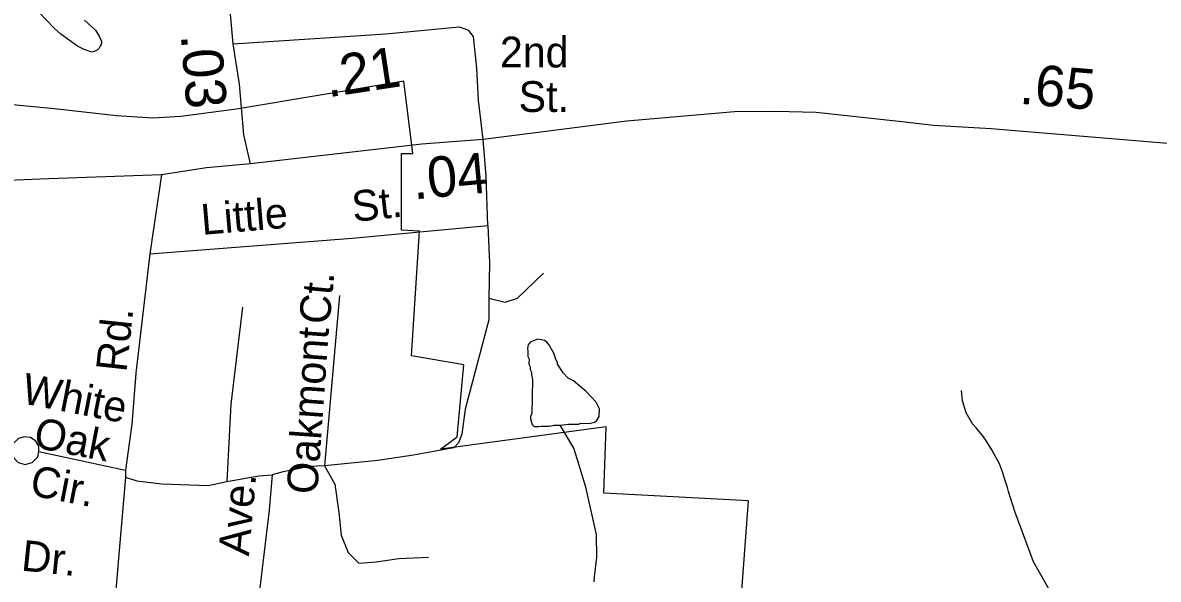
# Model space of a CAD drawing. Extents: x 1473865 to 1648260, y 639067 to 773536.
# Drawn here: x 1571062 to 1574567, y 697955 to 699674 of the extents above; entities that cross this region are included whole.
import ezdxf

# ---------------------------------------------------------------- set-up
doc = ezdxf.new("R2010")
doc.units = 0
for name, color, linetype in [('Exist Boundary Political City Limit New', 7, 'Continuous'), ('Exist Hydrographic Misc Water Feature', 7, 'Continuous'), ('Exist Road Non-System Type 51', 7, 'Continuous'), ('Exist Road Non-System Type 51 Label', 7, 'Continuous'), ('Exist Road Secondary Mileage Hundredths English Label', 7, 'Continuous'), ('Exist Road Secondary Type 51 Attributed', 7, 'Continuous'), ('Exist Road Secondary Type 51 Label', 7, 'Continuous'), ('Map Preparation Boundary City Limit Buffer Line', 7, 'Continuous')]:
    doc.layers.add(name, color=color, linetype=linetype)

msp = doc.modelspace()

# ---------------------------------------------------------------- linework, layer by layer
at = {"layer": 'Exist Boundary Political City Limit New'}
msp.add_lwpolyline([(1573250.5, 697490.3), (1573302, 698197.6), (1572856, 698221.6), (1572863, 698425.7), (1572351.9, 698357.1), (1572403.2, 698394.8), (1572423.9, 698618), (1572262.6, 698645.4), (1572286.6, 699030), (1572231.8, 699033.4), (1572231.8, 699270.3), (1572266, 699270.3), (1572238.6, 699493.4), (1571721.9, 699406.9), (1571550.4, 699384.2), (1571464.2, 699378.9), (1571352.1, 699386.7), (1571160.8, 699408.1), (1570911.5, 699431.6)], dxfattribs=at)
at = {"layer": 'Exist Hydrographic Misc Water Feature'}
for points in [[(1571253.4, 699681.9), (1571286.6, 699650.9), (1571298.1, 699632.6), (1571305.8, 699616.9), (1571305.7, 699608.7), (1571297.4, 699594.9), (1571291.4, 699588.4), (1571275.3, 699583), (1571251.4, 699591.7), (1571231.5, 699602), (1571180.3, 699639.1), (1571158.8, 699657.6), (1571111.7, 699706.1)], [(1572721, 698431.2), (1572746.9, 698434.8), (1572778.9, 698434.2), (1572785.2, 698437.3), (1572811, 698436.8), (1572827.3, 698440.6), (1572833, 698444.5), (1572841.5, 698458.3), (1572842.1, 698482.1), (1572832.4, 698502.8), (1572801.3, 698535.5), (1572761.9, 698568.3), (1572746.1, 698576.8), (1572730.4, 698592.7), (1572712.9, 698619.3), (1572713, 698625.1), (1572709.3, 698631.7), (1572701.7, 698654), (1572686.2, 698680.6), (1572680.5, 698688.1), (1572672.6, 698693.1), (1572652.5, 698696.8), (1572628.5, 698687.4), (1572622.2, 698679.4), (1572619.9, 698668), (1572621.8, 698659.7), (1572621.5, 698643.3), (1572625.2, 698635), (1572624.9, 698619.4), (1572628.6, 698611.2), (1572628.5, 698603), (1572632.4, 698594.7), (1572632.3, 698587.3), (1572636, 698570.8), (1572633.5, 698465.8), (1572629.4, 698459.3), (1572629.3, 698451.1), (1572634.9, 698433.7), (1572640.9, 698427.1), (1572654.8, 698426.8), (1572662.8, 698428.3), (1572686.8, 698427.8), (1572702.9, 698431.6), (1572721, 698431.2)], [(1574230.7, 697923.9), (1574182.4, 698009.4), (1574124.4, 698164.9), (1574105.1, 698226), (1574101.5, 698239.2), (1574094, 698264), (1574086.4, 698287.1), (1574076.9, 698311.9), (1574053.9, 698355.1), (1574034.6, 698384.9), (1574024.9, 698399.1), (1574005.3, 698423.3), (1573993.6, 698435), (1573974.3, 698469.9), (1573963.3, 698506.2), (1573959.8, 698538.3)], [(1572826.5, 697947.4), (1572826.8, 697962.9), (1572834.4, 698023.5), (1572832.9, 698094.1), (1572800.8, 698240), (1572774.6, 698324.2), (1572763.2, 698359.8), (1572721, 698431.2)]]:
    msp.add_lwpolyline(points, dxfattribs=at)
at = {"layer": 'Exist Road Non-System Type 51'}
for p, q in [((1571491, 699204.8), (1571454.3, 698960.1)), ((1571112.3, 698350.5), (1571379.5, 698291.9))]:
    msp.add_line(p, q, dxfattribs=at)
for points in [[(1571765.4, 699237.9), (1571744.4, 699328.2), (1571737.6, 699412.3)], [(1572498.1, 699048.3), (1572493.2, 699200.4), (1572483.6, 699313.9)], [(1571454.3, 698960.1), (1572079.3, 699008.7), (1572498.1, 699048.3)], [(1572498.1, 699048.3), (1572502.9, 698932.4), (1572501.4, 698823.6)], [(1571454.3, 698960.1), (1571411.1, 698591.8), (1571399.5, 698433.9), (1571379.5, 698291.9)], [(1572501.4, 698823.6), (1572551.1, 698811.6), (1572589.7, 698823.7), (1572669.4, 698901)], [(1572039.9, 698832), (1571994, 698305.6)], [(1572501.4, 698823.6), (1572500.5, 698756.1), (1572428.2, 698480.9), (1572417.4, 698403.1), (1572407.1, 698377.1), (1572393, 698361.4), (1572268.7, 698338.7), (1572158.5, 698321.7), (1571994, 698305.6)], [(1571740.6, 698795.8), (1571704.4, 698496.4), (1571692.4, 698257.3)], [(1571112.3, 698350.5), (1571111.9, 698366.3), (1571102.8, 698382.3), (1571086, 698393.6), (1571066.2, 698395.6), (1571048.9, 698389.8), (1571034, 698375.5), (1571026.8, 698353.8), (1571033.3, 698331.7), (1571048.4, 698316.5), (1571069.9, 698309.7), (1571091.6, 698315.7), (1571108.8, 698333.1), (1571112.3, 698350.5)], [(1571994, 698305.6), (1571946.2, 698303.8), (1571892.1, 698292.5), (1571866.1, 698287.2), (1571832.4, 698277.6)], [(1571994, 698305.6), (1572025.7, 698249.2), (1572037.5, 698161.7), (1572044.7, 698091.6), (1572066.4, 698038.5), (1572100.2, 698004.7), (1572153.3, 698009.5), (1572223.3, 698019.2), (1572315, 698024)], [(1571379.7, 698271.2), (1571360.3, 698044.4), (1571345.8, 697872.9)], [(1571379.5, 698291.9), (1571379.7, 698271.2)], [(1571379.7, 698271.2), (1571414.9, 698259.7), (1571492.1, 698250.1), (1571634.5, 698245.2), (1571692.4, 698257.3)], [(1571832.4, 698277.6), (1571822.8, 698169), (1571752.7, 697585.9), (1571721.4, 697286.5), (1571670.7, 696716.6), (1571610.6, 696189.7)], [(1571692.4, 698257.3), (1571791.3, 698275.2), (1571832.4, 698277.6)]]:
    msp.add_lwpolyline(points, dxfattribs=at)
at = {"layer": 'Exist Road Secondary Type 51 Attributed'}
for points in [[(1571711.4, 699608.5), (1571685.9, 699897), (1571689.1, 699929.4), (1571691.7, 699936.6)], [(1572483.6, 699313.9), (1572294.3, 699298.7), (1571765.4, 699237.9), (1571629.3, 699225.5), (1571491, 699204.8), (1571115.5, 699190.6), (1570994.6, 699185.9), (1570858, 699187.2), (1570729.9, 699185.8), (1570634.8, 699204.3), (1570549, 699235.7), (1570466.6, 699275.1), (1570375, 699328.5), (1570272.4, 699393.5), (1570183.2, 699476.3), (1570096.9, 699571.8), (1570060.8, 699619.3), (1570024.9, 699665.7)], [(1571711.4, 699608.5), (1572183.5, 699639.9), (1572409.9, 699661.5), (1572437.7, 699651.1)], [(1572483.6, 699313.9), (1572469.1, 699434.6), (1572464.3, 699533.6), (1572453.7, 699631), (1572437.7, 699651.1)], [(1571737.6, 699412.3), (1571731.8, 699484.3), (1571711.4, 699608.5)], [(1575919.8, 699137.2), (1575789.3, 699184.2), (1575528.9, 699221.7), (1575055.1, 699266.5), (1574807.2, 699283.1), (1574051.5, 699346.8), (1573873.4, 699356.6), (1573775.6, 699367.6), (1573511.6, 699396.3), (1573385.6, 699399.5), (1573259.6, 699398.8), (1572927.2, 699370.1), (1572483.6, 699313.9)]]:
    msp.add_lwpolyline(points, dxfattribs=at)
at = {"layer": 'Map Preparation Boundary City Limit Buffer Line'}
msp.add_lwpolyline([(1573250.5, 697490.3), (1573302, 698197.6), (1572856, 698221.6), (1572863, 698425.7), (1572351.9, 698357.1), (1572403.2, 698394.8), (1572423.9, 698618), (1572262.6, 698645.4), (1572286.6, 699030), (1572231.8, 699033.4), (1572231.8, 699270.3), (1572266, 699270.3), (1572238.6, 699493.4), (1571721.9, 699406.9), (1571550.4, 699384.2), (1571464.2, 699378.9), (1571352.1, 699386.7), (1571160.8, 699408.1), (1570911.5, 699431.6)], dxfattribs=at)

# ---------------------------------------------------------------- texts
at = {"layer": 'Exist Road Non-System Type 51 Label'}
for s, rotation, p in [('St.', 6.2831, (1572083.3, 699058.6)), ('Little', 4.8569, (1571616.2, 699018.7)), ('Ct.', 84.5751, (1572009.2, 698740.1)), ('Rd.', 83.8465, (1571382.6, 698593)), ('Oakmont', 85.9792, (1571971.3, 698216.1)), ('White', 348.9822, (1571054.9, 698499.6)), ('Oak', 348.9822, (1571092.1, 698363.5)), ('Cir.', 348.9822, (1571080.5, 698216)), ('Ave.', 84.831, (1571760.4, 698025.5)), ('Dr.', 354.0922, (1571055.2, 697982.7))]:
    msp.add_text(s, height=95, rotation=rotation, dxfattribs=at).set_placement(p)
at = {"layer": 'Exist Road Secondary Mileage Hundredths English Label'}
for s, rotation, p in [('.03', 274.6327, (1571549.9, 699636.2)), ('.21', 8.6813, (1572004.6, 699443.3)), ('.65', 355.1818, (1574136.6, 699424.1)), ('.04', 5.3061, (1572269.7, 699128.4))]:
    msp.add_text(s, height=125, rotation=rotation, dxfattribs=at).set_placement(p)
at = {"layer": 'Exist Road Secondary Type 51 Label'}
for s, p in [('2nd', (1572535.1, 699536)), ('St.', (1572592.9, 699398.5))]:
    msp.add_text(s, height=95, dxfattribs=at).set_placement(p)

doc.saveas('drawing.dxf')
